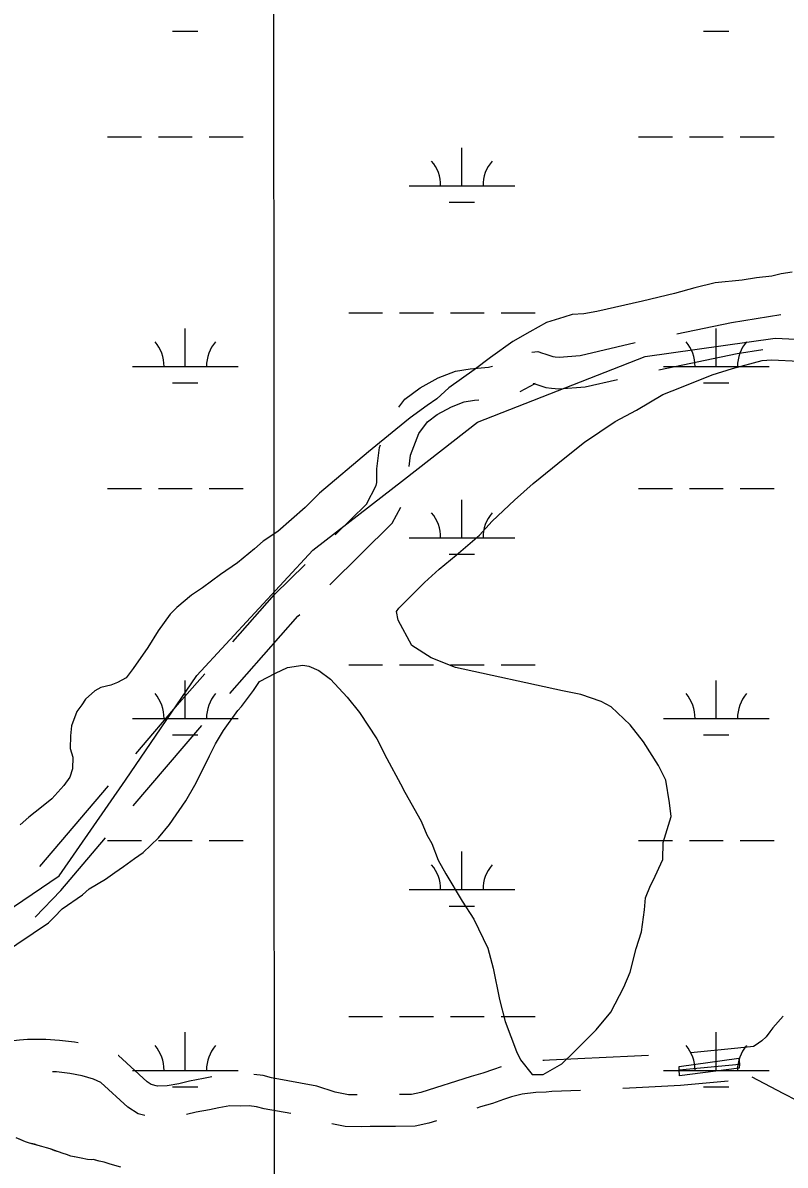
# Model space of a CAD drawing. Extents: x 3281947 to 3319794, y 715894 to 741249.
# Drawn here: x 3296338 to 3297059, y 736392 to 737471 of the extents above; entities that cross this region are included whole.
import ezdxf

# ---------------------------------------------------------------- set-up
doc = ezdxf.new("R2010")
doc.units = 0
for name, color, linetype in [('V-BRDG-OTLN', 7, 'Continuous'), ('V-GRID-MAJR', 7, 'Continuous'), ('V-RIVR-EDGE', 7, 'Continuous'), ('V-ROAD-CNTR', 7, 'Continuous'), ('V-SITE-VEGE', 7, 'Continuous'), ('V-TOPO-SHOR', 7, 'Continuous'), ('V-WETL-SWMP', 7, 'Continuous')]:
    doc.layers.add(name, color=color, linetype=linetype)

msp = doc.modelspace()

# ---------------------------------------------------------------- linework, layer by layer
at = {"layer": 'V-BRDG-OTLN'}
msp.add_line((3296958.9, 736481.7), (3297015.8, 736487.1), dxfattribs=at)
msp.add_lwpolyline([(3296959.2, 736476), (3296958.9, 736481.9), (3296958.7, 736484.8), (3297015.1, 736492.6), (3297015.8, 736486.9), (3297015.6, 736483.1)], close=True, dxfattribs=at)
at = {"layer": 'V-GRID-MAJR'}
msp.add_spline([(3296583.2, 721277.1), (3296580.6, 727335.7), (3296577.9, 733397.5), (3296575.3, 739459.2), (3296575.3, 739462.3)], degree=3, dxfattribs=at)
at = {"layer": 'V-RIVR-EDGE'}
msp.add_spline([(3306927.3, 739468.3), (3306926.1, 739467.2), (3306903.7, 739453.6), (3306870.1, 739429.2), (3306847.2, 739417.3), (3306829.8, 739410.7), (3306783.3, 739383), (3306752.2, 739364.9), (3306726.1, 739348.8), (3306702.4, 739335.1), (3306685, 739324.8), (3306665.9, 739314.9), (3306638.9, 739297.2), (3306600.3, 739272.8), (3306545.5, 739237.3), (3306523, 739219.9), (3306470.3, 739190.2), (3306401.4, 739148.1), (3306343.7, 739117.2), (3306258.7, 739071.4), (3306203, 739040.4), (3306174.4, 739028.5), (3306163.2, 739023.5), (3306146.6, 739012.8), (3306119.2, 738998.8), (3306082.7, 738977.7), (3306000.9, 738937.3), (3305897.2, 738886.6), (3305874.4, 738874.6), (3305858.6, 738869.3), (3305835.4, 738857.3), (3305801.3, 738840), (3305781, 738829.7), (3305760.2, 738823.1), (3305753.2, 738819), (3305734.9, 738806.2), (3305715.8, 738794.2), (3305680.1, 738778.9), (3305650.3, 738771.1), (3305639.1, 738767.9), (3305612.5, 738755.1), (3305581, 738740.6), (3305562.7, 738732.4), (3305542, 738719.6), (3305524.1, 738713), (3305499.2, 738706.4), (3305484.7, 738701.1), (3305439.9, 738673.8), (3305385.9, 738638.8), (3305341.5, 738613.2), (3305295, 738585.1), (3305260.6, 738568.6), (3305238.6, 738557), (3305221.1, 738546.7), (3305195, 738536.8), (3305174.3, 738531.1), (3305162.7, 738528.2), (3305151, 738521.2), (3305133.2, 738510.9), (3305120.7, 738504.7), (3305108.3, 738501.4), (3305096.3, 738496.9), (3305067.6, 738482), (3305036.5, 738467.6), (3305010, 738456.9), (3304984.6, 738443.7), (3304966.8, 738435.9), (3304935.7, 738426.8), (3304922.4, 738419.8), (3304917, 738414), (3304911.2, 738410.3), (3304904.6, 738406.6), (3304892.5, 738401.6), (3304880.5, 738399.2), (3304872.6, 738396.7), (3304863.5, 738393), (3304850.2, 738385.2), (3304841.5, 738379.4), (3304833.2, 738377.7), (3304818.3, 738378.2), (3304809.6, 738374.9), (3304778.9, 738365.9), (3304753.1, 738358.1), (3304727.4, 738348.6), (3304707.9, 738338.3), (3304689.2, 738325.9), (3304632.4, 738306.1), (3304574.7, 738288.9), (3304543.6, 738278.6), (3304508.4, 738263.7), (3304471.9, 738248.1), (3304454.8, 738243.1), (3304430.8, 738241.6), (3304416.3, 738244.1), (3304384, 738249.5), (3304362.9, 738252.5), (3304345.9, 738250.9), (3304333.8, 738250.5), (3304318.5, 738245.6), (3304302.7, 738236.9), (3304285.7, 738220.8), (3304275.7, 738214.6), (3304263.7, 738208.8), (3304255.8, 738202.6), (3304240.8, 738187.7), (3304227.1, 738174.9), (3304205.5, 738159.2), (3304180.2, 738143.1), (3304166.9, 738134.4), (3304163.2, 738129.1), (3304156.1, 738118.3), (3304146.1, 738111.7), (3304128.7, 738103.4), (3304110.9, 738098.1), (3304071.5, 738083.3), (3303987.3, 738052.4), (3303903.4, 738017.4), (3303874.4, 738005), (3303826.7, 737986.9), (3303754.5, 737961.4), (3303700.6, 737937.9), (3303635.8, 737912.3), (3303612.2, 737899.6), (3303591.4, 737889.7), (3303550, 737877.7), (3303524.6, 737869.9), (3303506.8, 737863.8), (3303479, 737851.8), (3303451.6, 737837.8), (3303415.5, 737823.8), (3303344.6, 737794.1), (3303284.4, 737764.4), (3303262, 737752.9), (3303237.9, 737737.2), (3303213, 737724), (3303186, 737709.5), (3303142.5, 737690.2), (3303097.6, 737667.5), (3303032.5, 737639.4), (3302976.5, 737617.2), (3302929.2, 737601.2), (3302876.5, 737583), (3302830.5, 737568.7), (3302796, 737555.9), (3302747.5, 737537.8), (3302720.1, 737525.4), (3302695.2, 737512.2), (3302675.3, 737499.8), (3302664.1, 737496.9), (3302635.5, 737484.2), (3302576.1, 737459.9), (3302548.7, 737447.1), (3302510.2, 737433.1), (3302457.5, 737413.7), (3302421, 737398.1), (3302391.1, 737388.6), (3302329.3, 737363.9), (3302286.5, 737344.9), (3302210.2, 737311.1), (3302137.6, 737284.8), (3302109.4, 737273.3), (3302087, 737264.2), (3302049.2, 737245.6), (3302019.7, 737230.8), (3301976.6, 737211.4), (3301950.4, 737201.1), (3301943.4, 737198.2), (3301933.8, 737194.1), (3301894, 737176.4), (3301809.4, 737136.8), (3301743.4, 737108.4), (3301680.7, 737080.7), (3301627.6, 737053.9), (3301579.5, 737032.9), (3301552.9, 737023), (3301534.3, 737014.8), (3301493.6, 736995.8), (3301411, 736954.6), (3301362, 736929.4), (3301310.6, 736905.5), (3301262.9, 736882.4), (3301215.1, 736859.7), (3301178.2, 736842), (3301149.6, 736826.7), (3301101.4, 736800.3), (3301041.7, 736769.4), (3300976.1, 736738.5), (3300927.5, 736714.1), (3300864.5, 736682.4), (3300815.5, 736658), (3300740.4, 736620.9), (3300694.7, 736598.2), (3300652, 736576.8), (3300615, 736559.9), (3300570.6, 736537.6), (3300525.4, 736513.7), (3300478.5, 736490.2), (3300412.1, 736457.6), (3300368.5, 736435.3), (3300334.5, 736417.2), (3300322.5, 736411.8), (3300311.3, 736408.9), (3300299.2, 736406.1), (3300295.5, 736406.1), (3300294.7, 736404.4), (3300294.7, 736397), (3300281.4, 736392.4), (3300255.2, 736375.9), (3300190.5, 736346.2), (3300137.8, 736319.4), (3300120.8, 736312.4), (3300104.6, 736304.2), (3300099.2, 736299.2), (3300086.3, 736291.4), (3300046.9, 736269.9), (3299993, 736243.1), (3299941.9, 736215), (3299871.8, 736177.5), (3299788.3, 736128.8), (3299655.9, 736055.8), (3299580.8, 736015.3), (3299521, 735981.5), (3299470, 735950.5), (3299434.7, 735930.7), (3299399, 735909.7), (3299352.9, 735884.9), (3299310.2, 735863.1), (3299289, 735851.9), (3299266.2, 735838.3), (3299249.2, 735827.1), (3299241.3, 735819.3), (3299240, 735816.4), (3299238.4, 735813.1), (3299235.9, 735811), (3299230.5, 735809.4), (3299225.1, 735806.9), (3299193.9, 735785.8), (3299175.7, 735777.2), (3299154.9, 735764), (3299106.4, 735732.6), (3299056.5, 735703.7), (3299005.5, 735671.9), (3298964, 735645.9), (3298895.1, 735610.8), (3298849, 735583.2), (3298815, 735563.8), (3298791.3, 735550.2), (3298777.2, 735542.3), (3298768.5, 735541.5), (3298762.3, 735542.4), (3298759.8, 735543.2), (3298757.3, 735542), (3298755.2, 735538.2), (3298752.3, 735529.1), (3298741.9, 735517.9), (3298733.2, 735507.6), (3298717.8, 735496), (3298693.3, 735486.2), (3298651.8, 735458.9), (3298592, 735419.7), (3298532.2, 735380), (3298484.1, 735349.9), (3298445.1, 735323.9), (3298407.3, 735299.1), (3298382.8, 735283.4), (3298379.1, 735283.4), (3298372.4, 735288), (3298370.4, 735286.3), (3298373.3, 735281.4), (3298375.3, 735278.5), (3298372.4, 735275.1), (3298357.5, 735264.8), (3298336.3, 735249.1), (3298313.9, 735235.1), (3298289.4, 735216.5), (3298260.3, 735195.8), (3298236.6, 735177.2), (3298208.4, 735155.8), (3298183.1, 735137.2), (3298161.5, 735121.9), (3298140.3, 735103.3), (3298125.3, 735088.8), (3298116.2, 735078.9), (3298113.7, 735074.3), (3298097.1, 735060.7), (3298092.5, 735061.1), (3298082.6, 735052), (3298053.1, 735031), (3298015.7, 735004.1), (3297985.4, 734984.3), (3297950.9, 734959.5), (3297922.3, 734938.9), (3297903.6, 734926.5), (3297899, 734921.9), (3297888.6, 734910.4), (3297879.9, 734901.3), (3297866.2, 734893.4), (3297848.8, 734885.6), (3297830.5, 734869.5), (3297800.2, 734841.8), (3297778.2, 734825.2), (3297773.2, 734817.4), (3297767.8, 734817.4), (3297757.8, 734811.2), (3297737.1, 734797.2), (3297708.8, 734775.3), (3297691.8, 734762), (3297669, 734745.9), (3297649, 734731.9), (3297632.4, 734721.6), (3297622.9, 734718.3), (3297613.3, 734713.7), (3297603.8, 734704.2), (3297598.4, 734695.5), (3297582.6, 734681.1), (3297559.3, 734659.2), (3297519.9, 734623.6), (3297490, 734601.3), (3297462.6, 734580.6), (3297445.5, 734565.8), (3297435.2, 734559.2), (3297418.1, 734548.8), (3297407.3, 734538.5), (3297396.9, 734528.6), (3297386.1, 734512.9), (3297377.8, 734501.7), (3297353.3, 734483.5), (3297326.3, 734462), (3297292.3, 734431.4), (3297270.2, 734412.4), (3297255.3, 734402.9), (3297250.3, 734400.5), (3297246.6, 734394.3), (3297246.1, 734389.7), (3297243.7, 734387.6), (3297231.6, 734377.7), (3297218.3, 734367), (3297207.5, 734355.4), (3297200.9, 734347.1), (3297196.7, 734340.1), (3297165.1, 734312), (3297099.1, 734245.4), (3297065.4, 734212.7), (3297040.1, 734188.3), (3297027.6, 734178.4), (3297002.3, 734152.8), (3296989.4, 734134.6), (3296962.8, 734110.2)], degree=3, dxfattribs=at)
at = {"layer": 'V-ROAD-CNTR'}
for p, q in [((3296442.6, 736731.2), (3296507.5, 736807.2)), ((3296354.3, 736674), (3296419.2, 736750))]:
    msp.add_line(p, q, dxfattribs=at)
for points in [[(3296956.4, 737177.5), (3297008.3, 737188.3), (3297054.7, 737195.6)], [(3294987.8, 736450.8), (3295038.3, 736466.3), (3295099.9, 736476.7), (3295173.6, 736488.7), (3295252.4, 736505.2), (3295333.7, 736510.5), (3295442.1, 736541.7), (3295535.2, 736590), (3295641.8, 736614.9), (3295718.8, 736617.5), (3295877.9, 736580.5), (3296018.5, 736570), (3296136.9, 736562.5), (3296224.1, 736581.6), (3296295.8, 736613.1), (3296372.6, 736665), (3296435.3, 736755.4), (3296502.7, 736854.4), (3296612.5, 736972.8), (3296699.1, 737040.1), (3296768.1, 737094), (3296926.7, 737156.1), (3297049.4, 737173.3), (3297277.9, 737162.4)], [(3296819.6, 737160.2), (3296825.1, 737160.8), (3296829.7, 737159.1), (3296831.9, 737158.5), (3296834.5, 737157.6), (3296839.3, 737156.1), (3296841.5, 737155.8), (3296845.2, 737155.5), (3296865.3, 737156.9), (3296917.3, 737169.1)], [(3296939.5, 737143.4), (3297013.7, 737158.8), (3297037.7, 737162.6)], [(3296693.7, 737108.1), (3296699.3, 737115.8), (3296713.9, 737126.5), (3296730.9, 737135.8), (3296747.4, 737142.1), (3296761.3, 737144.5), (3296778.4, 737146), (3296782.3, 737147)], [(3296808.4, 737122.8), (3296808.6, 737122.9), (3296822.8, 737130.4), (3296821.1, 737130.3), (3296820.6, 737130.4), (3296823.3, 737129.7), (3296825.3, 737129.1), (3296832.6, 737126.7), (3296838.2, 737126), (3296845, 737125.4), (3296869.8, 737127.2), (3296900.6, 737134.4)], [(3296703.6, 737052.1), (3296704.8, 737062.8), (3296712.7, 737083.1), (3296720.9, 737094.4), (3296730.1, 737101.2), (3296743.5, 737108.5), (3296755.4, 737113), (3296765.2, 737114.7), (3296769.3, 737115.1)], [(3296633.6, 736987.4), (3296663.1, 737016.4), (3296672.4, 737033.9), (3296672.9, 737037), (3296673.1, 737049.9), (3296675.5, 737070.1), (3296676.3, 737072.4)], [(3296628.6, 736940.3), (3296687.4, 736998.3), (3296695.6, 737013.7)], [(3296537, 736886.2), (3296576.4, 736931), (3296605.1, 736959.3)], [(3296533.9, 736837.3), (3296598.3, 736910.4), (3296600.1, 736912.2)], [(3296445.2, 736780.5), (3296486.6, 736828.9), (3296510.5, 736856.1)], [(3296350.1, 736626.1), (3296374.3, 736651.2), (3296416.6, 736700.8)], [(3297057, 736532.4), (3297047.3, 736521.3), (3297044.6, 736517.6), (3297040.9, 736512.9), (3297037, 736509.1), (3297030.7, 736504.6), (3297028.9, 736503.7), (3297014.3, 736502), (3296969.7, 736497.8)], [(3296390.6, 736507.2), (3296387.2, 736507.8), (3296372.9, 736509.5), (3296360.1, 736510.3), (3296342.8, 736510.4), (3296335.3, 736509.6), (3296291.1, 736504.5)], [(3296517, 736475), (3296509, 736473.4), (3296496, 736470.8), (3296485.9, 736468.4), (3296474.9, 736466.4), (3296465.6, 736466.1), (3296459.8, 736467.8), (3296455.9, 736470.2), (3296428.9, 736495.1), (3296428.6, 736495.2)], [(3296929.8, 736495.2), (3296916.6, 736494.5), (3296836.3, 736490.9), (3296831.3, 736490.4), (3296830, 736490.4)], [(3296453.8, 736438.3), (3296447.4, 736440), (3296437.5, 736446.3), (3296412.1, 736469.8), (3296405.3, 736472.9), (3296394.6, 736476), (3296382.8, 736478.1), (3296370.2, 736479.6), (3296366.4, 736479.8)], [(3296654.5, 736457.9), (3296646.1, 736458), (3296633.6, 736460.4), (3296616.3, 736466.2), (3296573.3, 736474), (3296565.4, 736476.3), (3296556.8, 736477.3)], [(3296790.6, 736484.4), (3296783.2, 736482), (3296773.1, 736478.5), (3296762.3, 736475.3), (3296714.6, 736460.2), (3296705.9, 736458.4), (3296694.5, 736458.2)], [(3297027.6, 736475), (3297056.6, 736459.7), (3297061.8, 736457), (3297068.6, 736453.2), (3297072.3, 736450.3), (3297076.4, 736446.9), (3297084, 736440), (3297107.3, 736418.7)], [(3297005.1, 736471), (3296960, 736466.8), (3296918.1, 736464.6), (3296905.4, 736464)], [(3296865.4, 736462.2), (3296838.5, 736461), (3296833.2, 736460.5), (3296823.3, 736460.3), (3296810.4, 736458.5), (3296800.3, 736456.1), (3296792.8, 736453.6), (3296782.3, 736449.9), (3296771, 736446.6), (3296767.6, 736445.5)], [(3296591.6, 736440.2), (3296566.5, 736444.7), (3296559.4, 736446.8), (3296552.3, 736447.6), (3296543.8, 736447.4), (3296534, 736447.5), (3296523.7, 736445.7), (3296514.9, 736443.9), (3296502.3, 736441.5), (3296493.2, 736439.3)], [(3296729.4, 736433.4), (3296722.2, 736431.2), (3296709.3, 736428.4), (3296690.6, 736428.2), (3296675.7, 736428.2), (3296666.8, 736427.9), (3296658.6, 736427.8), (3296643, 736428), (3296630.3, 736430.5)]]:
    msp.add_lwpolyline(points, dxfattribs=at)
at = {"layer": 'V-SITE-VEGE'}
for points in [[(3297065.6, 737235.6), (3297055.2, 737234.2), (3297046.4, 737231.9), (3297032, 737230.5), (3297018.4, 737228.3), (3296992.8, 737225.5), (3296973.6, 737221), (3296954.4, 737215.7), (3296924, 737208.2), (3296880.8, 737198.4), (3296868.8, 737196.2), (3296857.6, 737195.6), (3296849.6, 737193.3), (3296833.5, 737188), (3296817.5, 737179.4), (3296801.4, 737170.1), (3296780.4, 737155.2), (3296765.1, 737143.5), (3296740.9, 737126.3), (3296729.6, 737116.1), (3296720.7, 737109.8), (3296704.6, 737098.1), (3296690.8, 737087.1), (3296665, 737066), (3296618.9, 737026.8), (3296605.2, 737013.4), (3296579.3, 736990.7), (3296565.6, 736981.3), (3296557.5, 736974.2), (3296541.4, 736960.9), (3296525.3, 736950), (3296508.3, 736937.4), (3296497.9, 736930.4), (3296484.1, 736918.7), (3296477.6, 736912.4), (3296466.2, 736896.6), (3296456.4, 736880.8), (3296442.6, 736861), (3296436.1, 736852.3), (3296428, 736847.7), (3296421.6, 736845.4), (3296412, 736843.1), (3296406.4, 736840), (3296397.5, 736832.2), (3296394.2, 736826.6), (3296389.3, 736820.3), (3296384.3, 736806.8), (3296383.4, 736797.3), (3296383.2, 736785.3), (3296385.5, 736777.3), (3296385.3, 736766.1), (3296382.8, 736758.2), (3296377.1, 736750.3), (3296365.8, 736737.7), (3296356.1, 736729.9), (3296344, 736720.5), (3296335.9, 736713.4)], [(3296394.8, 736647.1), (3296401.2, 736652.6), (3296416.5, 736662), (3296425.4, 736668.2), (3296433.4, 736673.7), (3296443.9, 736681.5), (3296452, 736687), (3296466.6, 736701.1), (3296477.1, 736713.7), (3296492.6, 736735.8), (3296500.8, 736750.9), (3296510.7, 736769.9), (3296514.8, 736778.6), (3296520.5, 736789.7), (3296527.9, 736802.3), (3296541.7, 736821.3), (3296545, 736825.2), (3296556.4, 736840.2), (3296562.1, 736848.9), (3296577.3, 736856.7), (3296588.6, 736862.1), (3296603, 736864.3), (3296608.6, 736863.4), (3296618.1, 736859.2), (3296629.1, 736851.1), (3296644.8, 736834.1), (3296656.6, 736819.6), (3296673, 736794.6), (3296682.3, 736776.1), (3296695.5, 736752), (3296699.4, 736744), (3296714.9, 736716.6), (3296720.3, 736703.8), (3296725, 736695.7), (3296731.1, 736679.7), (3296738.1, 736666.8), (3296753.7, 736641), (3296764.6, 736624.1), (3296777.8, 736596.8), (3296783.1, 736577.6), (3296789, 736548), (3296794.3, 736527.2), (3296805, 736499.1), (3296808.9, 736491), (3296819.9, 736477.3), (3296830.3, 736477.2), (3296848, 736487.3), (3296859.3, 736498.3), (3296880.3, 736519.5), (3296894.1, 736536.1), (3296906.5, 736559.8), (3296912.3, 736574.1), (3296918.2, 736596.3), (3296923.2, 736612.2), (3296925.9, 736632.9), (3296926.9, 736644.1), (3296931.8, 736656), (3296934.3, 736660.7), (3296943.3, 736680.5), (3296943.6, 736696.5), (3296951.1, 736721.1), (3296949.7, 736733.9), (3296946, 736755.5), (3296939.1, 736769.2), (3296925, 736791.7), (3296912.5, 736807.8), (3296894.4, 736824.9), (3296884.9, 736829.8), (3296865.9, 736836.5), (3296848.4, 736839.9), (3296747.4, 736862.1), (3296724.4, 736871.2), (3296706.2, 736882.7), (3296693, 736906.8), (3296691.5, 736914.8), (3296693.9, 736918), (3296706.9, 736931.3), (3296718.2, 736942.3), (3296732, 736954.9), (3296748.1, 736968.2), (3296769.9, 736987.1), (3296782.1, 737000.4), (3296803.1, 737020.1), (3296820.9, 737035.8), (3296850.8, 737060.1), (3296869.4, 737074.9), (3296898.4, 737094.5), (3296918.5, 737105.3), (3296943.4, 737120.1), (3296961.1, 737127), (3296990, 737138.6), (3297009.2, 737144.7), (3297037.2, 737152.3), (3297046, 737152.9), (3297072.3, 737151.7)], [(3296318.1, 736590.8), (3296362.5, 736620.5), (3296368.1, 736626), (3296375.4, 736633.8), (3296394.8, 736647.1)], [(3296431.1, 736389.6), (3296421, 736392.5), (3296415.1, 736394.4), (3296410.6, 736395.3), (3296405, 736396.9), (3296403.5, 736396.6), (3296399.4, 736397), (3296393.4, 736398), (3296383.9, 736399.9), (3296379.8, 736401.5), (3296376.5, 736402.4), (3296364.1, 736406.8), (3296360.8, 736408), (3296356.4, 736409), (3296352.8, 736410.2), (3296344.8, 736412.4), (3296341, 736413.7), (3296332.1, 736417.4)]]:
    msp.add_lwpolyline(points, dxfattribs=at)
at = {"layer": 'V-TOPO-SHOR'}
msp.add_lwpolyline([(3296431.1, 736389.6), (3296424.3, 736391.5), (3296421, 736392.5), (3296418.1, 736393.4), (3296415.1, 736394.4), (3296410.6, 736395.3), (3296407.4, 736396.3), (3296405, 736396.9), (3296403.5, 736396.6), (3296399.4, 736397), (3296393.4, 736398), (3296387.2, 736399.3), (3296383.9, 736399.9), (3296379.8, 736401.5), (3296376.5, 736402.4), (3296372.1, 736404), (3296368.5, 736405.2), (3296364.1, 736406.8), (3296360.8, 736408), (3296356.4, 736409), (3296352.8, 736410.2), (3296349.3, 736411.2), (3296344.8, 736412.4), (3296341, 736413.7), (3296335.1, 736416.2)], dxfattribs=at)
at = {"layer": 'V-WETL-SWMP'}
for p, q in [((3296479.9, 737463.7), (3296503.9, 737463.7)), ((3296981.8, 737463.7), (3297005.8, 737463.7)), ((3296418.5, 737363.7), (3296450.5, 737363.7)), ((3296466.5, 737363.7), (3296498.5, 737363.7)), ((3296514.5, 737363.7), (3296546.5, 737363.7)), ((3296920.4, 737363.7), (3296952.4, 737363.7)), ((3296968.4, 737363.7), (3297000.4, 737363.7)), ((3297016.4, 737363.7), (3297048.4, 737363.7)), ((3296753.4, 737317.3), (3296753.4, 737353.3)), ((3296703.4, 737317.3), (3296803.4, 737317.3)), ((3296741.4, 737301.9), (3296765.4, 737301.9)), ((3296646.5, 737197.2), (3296678.5, 737197.2)), ((3296694.5, 737197.2), (3296726.5, 737197.2)), ((3296742.5, 737197.2), (3296774.5, 737197.2)), ((3296790.5, 737197.2), (3296822.5, 737197.2)), ((3296491.9, 737146.5), (3296491.9, 737182.5)), ((3296993.8, 737146.5), (3296993.8, 737182.5)), ((3296441.9, 737146.5), (3296541.9, 737146.5)), ((3296943.8, 737146.5), (3297043.8, 737146.5)), ((3296479.9, 737131.1), (3296503.9, 737131.1)), ((3296981.8, 737131.1), (3297005.8, 737131.1)), ((3296418.5, 737031.1), (3296450.5, 737031.1)), ((3296466.5, 737031.1), (3296498.5, 737031.1)), ((3296514.5, 737031.1), (3296546.5, 737031.1)), ((3296920.4, 737031.1), (3296952.4, 737031.1)), ((3296968.4, 737031.1), (3297000.4, 737031.1)), ((3297016.4, 737031.1), (3297048.4, 737031.1)), ((3296753.4, 736984.6), (3296753.4, 737020.6)), ((3296703.4, 736984.6), (3296803.4, 736984.6)), ((3296741.4, 736969.2), (3296765.4, 736969.2)), ((3296646.5, 736864.6), (3296678.5, 736864.6)), ((3296694.5, 736864.6), (3296726.5, 736864.6)), ((3296742.5, 736864.6), (3296774.5, 736864.6)), ((3296790.5, 736864.6), (3296822.5, 736864.6)), ((3296491.9, 736813.8), (3296491.9, 736849.8)), ((3296993.8, 736813.8), (3296993.8, 736849.8)), ((3296441.9, 736813.8), (3296541.9, 736813.8)), ((3296943.8, 736813.8), (3297043.8, 736813.8)), ((3296479.9, 736798.4), (3296503.9, 736798.4)), ((3296981.8, 736798.4), (3297005.8, 736798.4)), ((3296418.5, 736698.4), (3296450.5, 736698.4)), ((3296466.5, 736698.4), (3296498.5, 736698.4)), ((3296514.5, 736698.4), (3296546.5, 736698.4)), ((3296920.4, 736698.4), (3296952.4, 736698.4)), ((3296968.4, 736698.4), (3297000.4, 736698.4)), ((3297016.4, 736698.4), (3297048.4, 736698.4)), ((3296753.4, 736652), (3296753.4, 736688)), ((3296703.4, 736652), (3296803.4, 736652)), ((3296741.4, 736636.5), (3296765.4, 736636.5)), ((3296646.5, 736531.9), (3296678.5, 736531.9)), ((3296694.5, 736531.9), (3296726.5, 736531.9)), ((3296742.5, 736531.9), (3296774.5, 736531.9)), ((3296790.5, 736531.9), (3296822.5, 736531.9)), ((3296491.9, 736481.1), (3296491.9, 736517.1)), ((3296993.8, 736481.1), (3296993.8, 736517.1)), ((3296441.9, 736481.1), (3296541.9, 736481.1)), ((3296943.8, 736481.1), (3297043.8, 736481.1)), ((3296479.9, 736465.7), (3296503.9, 736465.7)), ((3296981.8, 736465.7), (3297005.8, 736465.7))]:
    msp.add_line(p, q, dxfattribs=at)
for points in [[(3296364.1, 736406.8), (3296360.8, 736408), (3296356.4, 736409), (3296352.8, 736410.2), (3296344.8, 736412.4), (3296341, 736413.7), (3296332.1, 736417.4)], [(3296431.1, 736389.6), (3296421, 736392.5), (3296415.1, 736394.4), (3296410.6, 736395.3), (3296405, 736396.9), (3296403.5, 736396.6), (3296399.4, 736397), (3296393.4, 736398), (3296383.9, 736399.9), (3296379.8, 736401.5), (3296376.5, 736402.4), (3296364.1, 736406.8)]]:
    msp.add_lwpolyline(points, dxfattribs=at)
for centre, start, end in [((3296698.1, 737317.8), 359.2282, 40.7718), ((3296808.6, 737317.8), 139.2282, 180.7718), ((3296436.7, 737147), 359.2282, 40.7718), ((3296547.2, 737147), 139.2282, 180.7718), ((3296938.6, 737147), 359.2282, 40.7718), ((3297049.1, 737147), 139.2282, 180.7718), ((3296698.1, 736985.1), 359.2282, 40.7718), ((3296808.6, 736985.1), 139.2282, 180.7718), ((3296436.7, 736814.3), 359.2282, 40.7718), ((3296547.2, 736814.3), 139.2282, 180.7718), ((3296938.6, 736814.3), 359.2282, 40.7718), ((3297049.1, 736814.3), 139.2282, 180.7718), ((3296698.1, 736652.4), 359.2282, 40.7718), ((3296808.6, 736652.4), 139.2282, 180.7718), ((3296436.7, 736481.6), 359.2282, 40.7718), ((3296547.2, 736481.6), 139.2282, 180.7718), ((3296938.6, 736481.6), 359.2282, 40.7718), ((3297049.1, 736481.6), 139.2282, 180.7718)]:
    msp.add_arc(centre, 35.2, start, end, dxfattribs=at)

doc.saveas('drawing.dxf')
